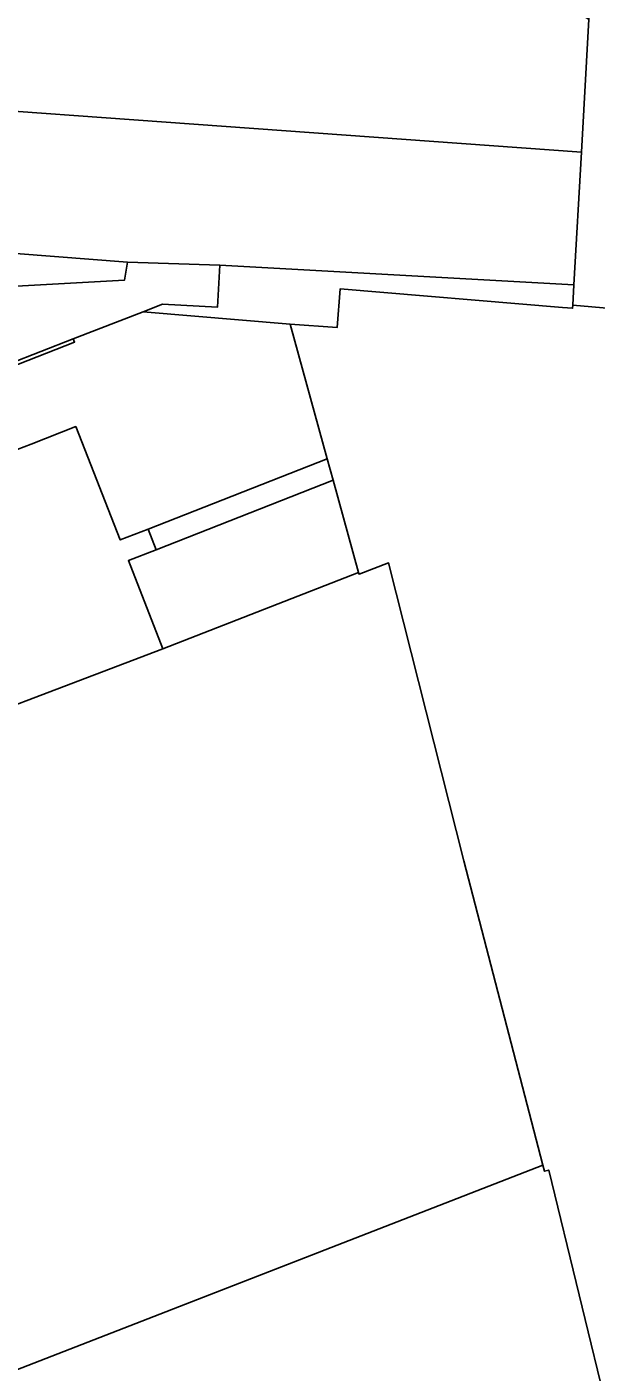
# Model space of a CAD drawing. Extents: x 160856 to 161310, y 384024 to 384878.
# Drawn here: x 160925.8 to 160956.7, y 384720.3 to 384793.3 of the extents above; entities that cross this region are included whole.
import ezdxf

# ---------------------------------------------------------------- set-up
doc = ezdxf.new("R2010")
doc.units = 0
for name, color, linetype in [('IMGEO_Erf', 7, 'Continuous'), ('IMGEO_Pand', 7, 'Continuous'), ('IMGEO_Pand_overbouw', 7, 'Continuous'), ('IMGEO_Voetpad_open', 7, 'Continuous')]:
    doc.layers.add(name, color=color, linetype=linetype)

msp = doc.modelspace()

# ---------------------------------------------------------------- linework, layer by layer
at = {"layer": 'IMGEO_Erf'}
for points in [[(160942.763, 384779.1), (160954.842, 384778.093), (160955.389, 384778.047), (160955.398, 384778.213), (160955.46, 384779.316), (160936.229, 384780.397), (160936.1, 384778.101), (160933.11, 384778.269), (160932.066, 384777.864), (160940.058, 384777.188), (160942.599, 384777.002)], [(160928.344, 384776.208), (160928.271, 384776.393), (160908.938, 384768.822), (160906.213, 384767.75), (160906.29, 384767.554)]]:
    msp.add_lwpolyline(points, close=True, dxfattribs=at)
for points in [[(160959.946, 384777.823), (160955.398, 384778.213), (160955.389, 384778.047), (160954.842, 384778.093), (160942.763, 384779.1), (160942.599, 384777.002), (160940.058, 384777.188), (160942.068, 384769.876), (160932.336, 384766.06), (160930.823, 384765.466), (160928.408, 384771.628), (160925.981, 384770.675), (160925.233, 384770.381)], [(160917.89, 384753.764), (160933.141, 384759.554), (160931.264, 384764.343), (160932.777, 384764.937), (160942.388, 384768.713), (160943.769, 384763.705), (160943.796, 384763.605), (160945.396, 384764.217), (160949.481, 384748.048), (160953.769, 384731.511), (160953.852, 384731.189), (160954.094, 384731.251), (160957.385, 384717.71)]]:
    msp.add_lwpolyline(points, dxfattribs=at)
at = {"layer": 'IMGEO_Pand'}
for points in [[(160881.386, 384797.201), (160884.249, 384789.865), (160891.991, 384792.888), (160892.427, 384791.772), (160896.734, 384792.911), (160897.291, 384791.284), (160899.216, 384790.615), (160955.868, 384786.532), (160956.275, 384793.744), (160953.576, 384795.276), (160924.223, 384796.935), (160924.302, 384798.324), (160908.857, 384799.197), (160889.13, 384800.22)], [(160955.868, 384786.532), (160899.216, 384790.615), (160897.291, 384791.284), (160896.734, 384792.911), (160892.427, 384791.772), (160891.991, 384792.888), (160884.249, 384789.865), (160886.698, 384783.587), (160888.107, 384779.977), (160895.85, 384782.999), (160897.231, 384783.205), (160903.192, 384783.06), (160903.173, 384782.843), (160913.481, 384781.919), (160931.217, 384780.561), (160936.229, 384780.397), (160955.46, 384779.316)], [(160931.217, 384780.561), (160913.481, 384781.919), (160903.173, 384782.843), (160903.192, 384783.06), (160897.231, 384783.205), (160895.85, 384782.999), (160888.107, 384779.977), (160891.057, 384772.417), (160905.357, 384777.997), (160905.302, 384778.139), (160931.05, 384779.574)], [(160928.271, 384776.393), (160932.066, 384777.864), (160933.11, 384778.269), (160936.1, 384778.101), (160936.229, 384780.397), (160931.217, 384780.561), (160931.05, 384779.574), (160905.302, 384778.139), (160905.357, 384777.997), (160891.057, 384772.417), (160894.682, 384763.213), (160906.213, 384767.75), (160908.938, 384768.822)], [(160940.058, 384777.188), (160932.066, 384777.864), (160928.271, 384776.393), (160928.344, 384776.208), (160906.29, 384767.554), (160906.213, 384767.75), (160894.682, 384763.213), (160894.854, 384762.781), (160895.512, 384761.126), (160907.244, 384763.707), (160907.755, 384763.82), (160909.527, 384764.211), (160910.742, 384764.688), (160917.348, 384767.283), (160918.665, 384767.801), (160925.233, 384770.381), (160925.981, 384770.675), (160928.408, 384771.628), (160930.823, 384765.466), (160932.336, 384766.06), (160942.068, 384769.876)], [(160942.388, 384768.713), (160932.777, 384764.937), (160931.264, 384764.343), (160933.141, 384759.554), (160943.769, 384763.705)], [(160949.481, 384748.048), (160945.396, 384764.217), (160943.796, 384763.605), (160943.769, 384763.705), (160933.141, 384759.554), (160917.89, 384753.764), (160914.236, 384752.377), (160912.501, 384751.718), (160912.447, 384751.855), (160900.915, 384747.341), (160901.332, 384746.227), (160901.445, 384745.94), (160902.333, 384745.503), (160903.382, 384744.987), (160904.378, 384745.364), (160905.955, 384741.304), (160909.277, 384732.755), (160914.414, 384719.534), (160912.528, 384718.769), (160913.025, 384717.51), (160913.036, 384716.255), (160913.229, 384715.759), (160953.769, 384731.511)], [(160956.01, 384714.035), (160954.963, 384716.711), (160957.385, 384717.71), (160954.094, 384731.251), (160953.852, 384731.189), (160953.769, 384731.511), (160913.229, 384715.759), (160919.422, 384699.819)]]:
    msp.add_lwpolyline(points, close=True, dxfattribs=at)
at = {"layer": 'IMGEO_Pand_overbouw'}
msp.add_lwpolyline([(160932.336, 384766.06), (160932.777, 384764.937), (160942.388, 384768.713), (160942.068, 384769.876)], close=True, dxfattribs=at)
at = {"layer": 'IMGEO_Voetpad_open'}
msp.add_lwpolyline([(160958.566, 384819.819), (160956.275, 384793.744), (160955.868, 384786.532), (160955.46, 384779.316), (160955.398, 384778.213), (160959.946, 384777.823)], dxfattribs=at)

doc.saveas('drawing.dxf')
